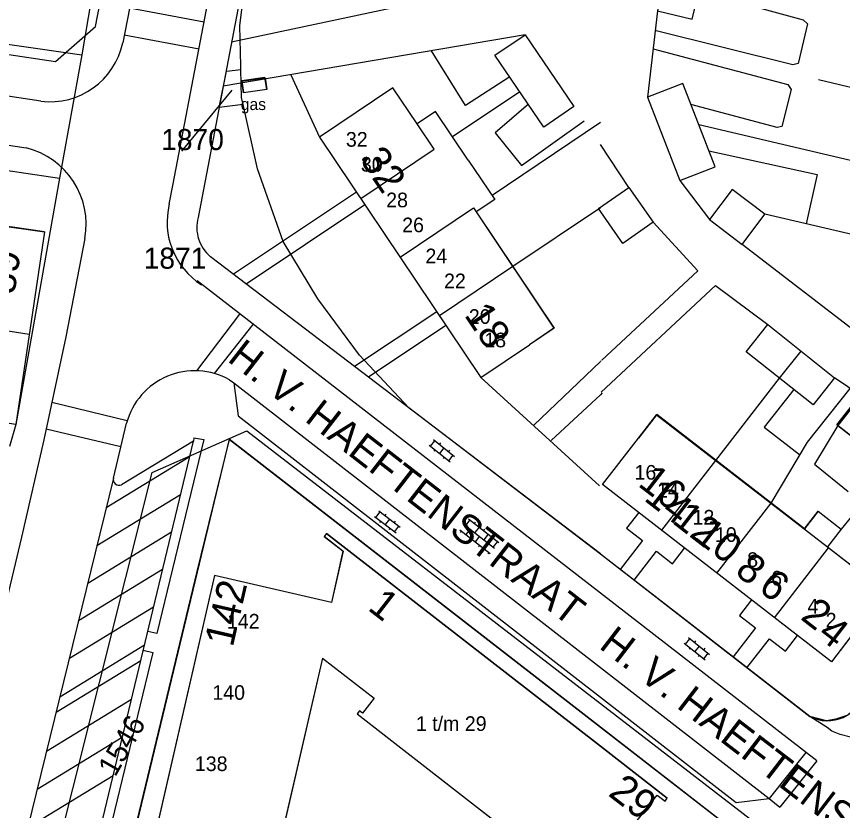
# Model space of a CAD drawing. Extents: x 148816 to 151297, y 399515 to 402500.
# Drawn here: x 149950.1 to 150020.7, y 400395.5 to 400463.3 of the extents above; entities that cross this region are included whole.
import ezdxf

# ---------------------------------------------------------------- set-up
doc = ezdxf.new("R2010")
doc.units = 0
for name, color, linetype in [('B01 Hoofdgebouw  [D] Norm', 7, 'Continuous'), ('B01 Hoofdgebouw  [T] Norm', 7, 'Continuous'), ('B01 hoofgebouw', 7, 'Continuous'), ('B02 Bijgebouw  [D] Norm', 7, 'Continuous'), ('B07 Tussenmuur  [D] Norm', 7, 'Continuous'), ('B07 Tussenmuur  [T] Norm', 7, 'Continuous'), ('G01 perceelsgrens', 7, 'Continuous'), ('S02 Open verharding  Norm', 7, 'Continuous'), ('T04 Haag heg  [D] Gem', 7, 'Continuous'), ('V00 Kant verharding algemeen  [T] Norm', 7, 'Continuous'), ('V00 Kant verharding algemeen secundair  [T] Gem', 7, 'Continuous'), ('V00 Kant verharding algemeen secundair  [T] Norm', 7, 'Continuous'), ('Z01 perceelnummer', 7, 'Continuous'), ('Z02 huisnummer', 7, 'Continuous'), ('Z02 Huisnummer  [Tekst] Norm', 7, 'Continuous'), ('Z06 straatnaam', 7, 'Continuous')]:
    doc.layers.add(name, color=color, linetype=linetype)

msp = doc.modelspace()

# ---------------------------------------------------------------- linework, layer by layer
at = {"layer": 'B01 Hoofdgebouw  [D] Norm'}
for p, q in [((149988.71, 400451.09), (149990.983, 400447.721)), ((149990.983, 400447.721), (149989.397, 400446.655)), ((149989.397, 400446.655), (149996.058, 400436.742)), ((149996.058, 400436.742), (149993.941, 400435.319))]:
    msp.add_line(p, q, dxfattribs=at)
msp.add_lwpolyline([(150018.6, 400421.1), (150017.427, 400419.585), (150004.811, 400429.35), (150003.25, 400427.33)], dxfattribs=at)
at = {"layer": 'B01 Hoofdgebouw  [T] Norm'}
for p, q in [((149982.27, 400457.26), (149976, 400453.05)), ((149984.34, 400454.17), (149982.27, 400457.26)), ((149985.93, 400455.24), (149984.34, 400454.17)), ((149988.71, 400451.09), (149985.93, 400455.24)), ((149976, 400453.05), (149989.79, 400432.53)), ((149945.841, 400445.928), (149952.52, 400444.95)), ((149952.52, 400444.95), (149950.06, 400428.51)), ((149989.79, 400432.53), (149993.94, 400435.32)), ((150000.19, 400423.38), (150003.25, 400427.33)), ((150019.75, 400408.24), (150000.19, 400423.38)), ((150018.6, 400421.1), (150020.58, 400419.57)), ((150020.58, 400419.57), (150019.4, 400418.05)), ((149976.603, 400419.197), (149976.408, 400418.945)), ((149978.013, 400417.703), (149976.408, 400418.945)), ((149976.603, 400419.197), (150000, 400401.037)), ((149978.013, 400417.703), (149977.019, 400413.307)), ((150019.4, 400418.05), (150024.32, 400414.25)), ((149967.049, 400415.599), (149959.881, 400384.426)), ((149977.019, 400413.307), (149967.049, 400415.599)), ((150024.32, 400414.25), (150019.75, 400408.24)), ((149976.269, 400408.567), (149969.96, 400381.226)), ((149976.269, 400408.567), (149980.678, 400405.131)), ((149980.678, 400405.131), (149979.687, 400403.862)), ((149979.427, 400404.065), (149979.23, 400403.813)), ((149979.687, 400403.862), (149979.427, 400404.065)), ((149979.23, 400403.813), (149995.036, 400391.496)), ((150000, 400401.037), (150005.718, 400396.599)), ((150002.946, 400394.439), (150004.85, 400396.867)), ((150004.85, 400396.867), (150005.522, 400396.346)), ((150005.522, 400396.346), (150005.718, 400396.599))]:
    msp.add_line(p, q, dxfattribs=at)
msp.add_lwpolyline([(149971.35, 400458.132), (149969.361, 400457.845), (149969.504, 400456.855), (149971.493, 400457.142)], close=True, dxfattribs=at)
at = {"layer": 'B01 hoofgebouw'}
for points in [[(149969.384, 400457.832), (149971.364, 400458.102), (149971.499, 400457.112), (149969.518, 400456.842), (149969.384, 400457.832)], [(149988.71, 400451.09), (149985.93, 400455.24), (149984.34, 400454.17), (149982.27, 400457.26), (149976, 400453.05), (149989.79, 400432.53), (149993.94, 400435.32)], [(149988.71, 400451.09), (149990.983, 400447.721), (149989.397, 400446.655), (149996.028, 400436.723), (149993.94, 400435.32)], [(149952.52, 400444.95), (149945.841, 400445.928)], [(149952.52, 400444.95), (149950.06, 400428.51), (149943.63, 400429.47), (149943.44, 400427.94), (149939.2, 400428.8), (149938.64, 400426.56), (149949.13, 400423.94), (149946.55, 400413.6), (149943.45, 400414.37), (149942.65, 400411.19), (149937.8, 400412.4)], [(150022.26, 400426.87), (150020.208, 400428.484), (150022.198, 400431.024), (150024.25, 400429.41)], [(150003.25, 400427.33), (150004.798, 400429.328), (150019.4, 400418.05)], [(150018.6, 400421.1), (150020.58, 400419.57), (150019.4, 400418.05), (150024.32, 400414.25), (150019.75, 400408.24), (150000.19, 400423.38), (150003.25, 400427.33)], [(150017.423, 400419.577), (150018.6, 400421.1)], [(150000, 400401.037), (149976.603, 400419.197), (149976.408, 400418.945), (149978.027, 400417.692), (149977.019, 400413.307)], [(149977.019, 400413.307), (149967.049, 400415.599), (149959.881, 400384.426), (149964.753, 400383.306)], [(149976.269, 400408.567), (149969.96, 400381.226)], [(149976.269, 400408.567), (149980.678, 400405.131)], [(149980.678, 400405.131), (149979.687, 400403.862)], [(149979.427, 400404.065), (149979.23, 400403.813)], [(149979.687, 400403.862), (149979.427, 400404.065)], [(149979.23, 400403.813), (149995.036, 400391.496)], [(150002.946, 400394.439), (150004.85, 400396.867), (150005.522, 400396.346), (150005.718, 400396.599), (150000, 400401.037)]]:
    msp.add_lwpolyline(points, dxfattribs=at)
at = {"layer": 'B02 Bijgebouw  [D] Norm'}
msp.add_line((150015.316, 400432.453), (150017.159, 400434.767), dxfattribs=at)
for points in [[(150006.634, 400471.009), (150004.893, 400463.83), (150007.849, 400463.113), (150009.59, 400470.292)], [(149993.57, 400461.791), (149997.745, 400455.658), (149995.173, 400453.908), (149990.998, 400460.041)], [(150004.036, 400456.464), (150006.793, 400449.333), (150009.798, 400450.495), (150007.041, 400457.626)], [(150002.432, 400448.748), (150004.504, 400445.776), (150001.922, 400443.975), (149999.85, 400446.947)], [(150009.313, 400446.002), (150012.105, 400443.88), (150014.062, 400446.456), (150011.27, 400448.578)], [(150014.311, 400437.038), (150020.011, 400432.495), (150018.167, 400430.182), (150012.467, 400434.725)]]:
    msp.add_lwpolyline(points, close=True, dxfattribs=at)
msp.add_lwpolyline([(150024.25, 400429.41), (150022.267, 400430.952), (150020.277, 400428.412), (150022.26, 400426.87)], dxfattribs=at)
at = {"layer": 'B07 Tussenmuur  [D] Norm'}
for p, q in [((149992.524, 400441.997), (149986.256, 400437.785)), ((149992.524, 400441.997), (149986.256, 400437.785)), ((150005.237, 400419.474), (150009.858, 400425.444)), ((150005.237, 400419.474), (150009.858, 400425.444)), ((150009.96, 400415.817), (150014.581, 400421.788)), ((150009.96, 400415.817), (150014.581, 400421.788)), ((150014.881, 400412.009), (150019.498, 400417.974)), ((150014.881, 400412.009), (150019.498, 400417.974))]:
    msp.add_line(p, q, dxfattribs=at)
for points in [[(149979.53, 400447.795), (149985.798, 400452.007), (149984.34, 400454.17)], [(149979.53, 400447.795), (149985.798, 400452.007), (149984.34, 400454.17)], [(149982.893, 400442.79), (149989.161, 400447.002), (149989.397, 400446.655)], [(149982.893, 400442.79), (149989.161, 400447.002), (149989.397, 400446.655)]]:
    msp.add_lwpolyline(points, dxfattribs=at)
at = {"layer": 'B07 Tussenmuur  [T] Norm'}
msp.add_line((149951.21, 400436.199), (149944.551, 400437.195), dxfattribs=at)
at = {"layer": 'G01 perceelsgrens'}
for points in [[(149969.281, 400458.834), (149969.274, 400459.123), (149969.187, 400462.557), (149970.075, 400469.662), (149973.281, 400485.995), (149975.664, 400500)], [(150043.908, 400500), (150037.014, 400472.397), (150036.48, 400472.53), (150035.005, 400466.638), (150038.219, 400465.845), (150030.799, 400435.885), (150030.09, 400436.06), (150027.495, 400426.859), (150028.18, 400426.32), (150027.283, 400425.175), (150022.59, 400405.678), (150022.155, 400404.717), (150021.829, 400404.291), (150021.138, 400403.679), (150020.125, 400403.338), (150019.326, 400403.19), (150017.9, 400403.57)], [(149788.629, 400486.407), (149788.994, 400485.961), (149789.488, 400485.356), (149791.97, 400484.291), (149794.98, 400483.882), (149816.674, 400480.69), (149848.673, 400475.899), (149875.035, 400472.064), (149890.511, 400469.792), (149911.733, 400466.607), (149927.062, 400464.372), (149944.375, 400461.703), (149955.709, 400460.082)], [(149959.368, 400485.029), (149959.474, 400480.267), (149956.5, 400464.791), (149955.709, 400460.082)], [(149955.709, 400460.082), (149953.783, 400449.543)], [(149969.48, 400455.824), (149967.446, 400455.563), (149968.053, 400458.681)], [(149968.053, 400458.681), (149969.281, 400458.834)], [(149969.48, 400455.824), (149969.343, 400456.432), (149969.281, 400458.834)], [(149983.638, 400429.921), (149979.412, 400434.426), (149975.862, 400439.238), (149972.91, 400444.139), (149970.717, 400450.352), (149969.48, 400455.824)], [(149939.991, 400451.587), (149953.783, 400449.543)], [(149953.783, 400449.543), (149950.06, 400428.51), (149949.535, 400426.642)], [(150000, 400417.447), (149983.638, 400429.921)], [(149952.694, 400388.432), (149961.708, 400424.401), (149969.79, 400427.97), (150000, 400404.684)], [(149952.309, 400380.4), (149952.534, 400381.312), (149958.048, 400384.715), (149965.568, 400415.94), (149968.316, 400427.23), (150000, 400402.661)], [(150017.9, 400403.57), (150007.829, 400411.378), (150000.02, 400417.432), (150000, 400417.447)], [(150000, 400404.684), (150011.193, 400396.056)], [(150027.07, 400401.136), (150022.994, 400401.559), (150021.368, 400401.803), (150020.496, 400402.023), (150019.777, 400402.334), (150019.368, 400402.623), (150017.9, 400403.57)], [(150000, 400402.661), (150013.438, 400392.241)], [(150011.193, 400396.056), (150013.82, 400394.03)]]:
    msp.add_lwpolyline(points, dxfattribs=at)
at = {"layer": 'S02 Open verharding  Norm'}
for p, q in [((149985.363, 400426.75), (149987.158, 400425.313)), ((149985.48, 400426.657), (149985.855, 400427.125)), ((149985.738, 400427.219), (149987.533, 400425.782)), ((149986.339, 400426.93), (149986.245, 400426.813)), ((149985.87, 400426.344), (149985.776, 400426.227)), ((149986.635, 400426.5), (149986.261, 400426.032)), ((149987.12, 400426.305), (149987.026, 400426.188)), ((149987.041, 400425.407), (149987.416, 400425.875)), ((149986.651, 400425.719), (149986.557, 400425.602)), ((149980.825, 400420.555), (149981.184, 400421.036)), ((149981.064, 400421.125), (149982.907, 400419.75)), ((149980.705, 400420.644), (149982.548, 400419.269)), ((149981.226, 400420.256), (149981.136, 400420.135)), ((149981.674, 400420.857), (149981.585, 400420.736)), ((149981.985, 400420.437), (149981.627, 400419.957)), ((149982.476, 400420.259), (149982.386, 400420.138)), ((149988.843, 400420.359), (149988.476, 400419.884)), ((149988.725, 400420.451), (149991.334, 400418.43)), ((149982.027, 400419.658), (149981.938, 400419.537)), ((149982.428, 400419.358), (149982.787, 400419.839)), ((149988.357, 400419.976), (149990.967, 400417.956)), ((149988.871, 400419.578), (149988.504, 400419.104)), ((149989.239, 400420.053), (149989.33, 400420.171)), ((149989.634, 400419.747), (149989.267, 400419.272)), ((149990.029, 400419.44), (149990.121, 400419.559)), ((149987.99, 400419.502), (149990.599, 400417.481)), ((149988.109, 400419.41), (149988.017, 400419.291)), ((149989.662, 400418.966), (149989.295, 400418.492)), ((149990.425, 400419.134), (149990.057, 400418.66)), ((149990.82, 400418.828), (149990.912, 400418.947)), ((149988.899, 400418.798), (149988.808, 400418.679)), ((149989.69, 400418.185), (149989.598, 400418.067)), ((149990.085, 400417.879), (149990.453, 400418.354)), ((149991.215, 400418.522), (149990.848, 400418.048)), ((149990.481, 400417.573), (149990.389, 400417.455)), ((150007.16, 400409.835), (150008.964, 400408.408)), ((150007.278, 400409.742), (150007.65, 400410.213)), ((150007.532, 400410.306), (150009.336, 400408.879)), ((150008.135, 400410.02), (150008.042, 400409.902)), ((150007.67, 400409.432), (150007.577, 400409.314)), ((150008.434, 400409.592), (150008.062, 400409.122)), ((150008.919, 400409.4), (150008.826, 400409.282)), ((150008.846, 400408.501), (150009.218, 400408.972)), ((150008.454, 400408.812), (150008.361, 400408.694))]:
    msp.add_line(p, q, dxfattribs=at)
at = {"layer": 'T04 Haag heg  [D] Gem'}
for p, q in [((150027.242, 400455.887), (150018.639, 400457.928)), ((149993.118, 400456.926), (149987.382, 400453.072)), ((150000, 400454.286), (149990.748, 400448.069)), ((150008.399, 400454.114), (150025.796, 400450.048)), ((150000, 400447.021), (149992.526, 400441.998)), ((149989.79, 400432.53), (149999.932, 400423.257)), ((150009.858, 400425.444), (150015.316, 400432.453)), ((150017.683, 400427.009), (150021.33, 400431.593)), ((150016.525, 400431.491), (150014.001, 400428.28)), ((150014.001, 400428.28), (150017.022, 400425.943)), ((150020.277, 400428.412), (150018.291, 400425.13)), ((150014.581, 400421.788), (150017.683, 400427.009)), ((150018.291, 400425.13), (150021.16, 400422.793)), ((150024.845, 400424.838), (150020.58, 400419.57))]:
    msp.add_line(p, q, dxfattribs=at)
for points in [[(150008.433, 400465.521), (150017.321, 400463.057), (150017.702, 400462.727), (150016.887, 400459.325), (150016.456, 400459.224), (150004.649, 400462.15)], [(150004.515, 400460.583), (150016.023, 400457.549), (150016.302, 400457.117), (150015.488, 400453.944), (150015.107, 400453.869), (150007.736, 400455.829)], [(150009.269, 400451.862), (150018.508, 400449.856), (150017.573, 400445.637)], [(150024.314, 400444.065), (150014.062, 400446.456)]]:
    msp.add_lwpolyline(points, dxfattribs=at)
at = {"layer": 'V00 Kant verharding algemeen  [T] Norm'}
for p, q in [((150000, 400467.852), (149968.488, 400461.167)), ((150004.893, 400463.83), (150004.036, 400456.464)), ((149993.57, 400461.791), (149967.765, 400457.386)), ((150002.432, 400448.748), (150000, 400452.423)), ((150006.793, 400449.333), (150009.313, 400446.002)), ((149979.163, 400448.343), (149968.657, 400441.338)), ((149979.882, 400447.274), (149969.751, 400440.504)), ((150028.858, 400430.988), (150012.105, 400443.88)), ((150000, 400417.455), (149966.705, 400442.825)), ((150000, 400414.11), (149965.546, 400440.778)), ((149986.02, 400438.139), (149979.004, 400433.453)), ((149986.809, 400436.966), (149980.193, 400432.547)), ((149968.314, 400432.328), (149968.696, 400432.068)), ((150022.267, 400430.952), (150020.011, 400432.495)), ((149965.284, 400427.373), (149965.235, 400427.087)), ((149952.457, 400427.195), (149950.557, 400418.892)), ((149950.557, 400418.892), (149948.45, 400410.119)), ((150000, 400417.455), (150017.9, 400403.57)), ((150018.484, 400399.779), (150000, 400414.11))]:
    msp.add_line(p, q, dxfattribs=at)
for points in [[(149975.554, 400498.164), (149965.627, 400446.191)], [(149963.176, 400447.335), (149963.509, 400449.07), (149967.926, 400472.176), (149971.58, 400491.319), (149972.761, 400497.468)], [(149926.264, 400463.574), (149953.442, 400459.499), (149956.872, 400462.491), (149957.782, 400467.212)], [(149960.342, 400466.979), (149959.204, 400461.094)], [(149966.156, 400462.871), (149959.776, 400464.046)], [(149952.208, 400456.108), (149949.394, 400456.539), (149947.756, 400458.695), (149930.167, 400461.308), (149927.798, 400459.75)], [(149959.333, 400461.768), (149965.724, 400460.596)], [(149992.259, 400458.188), (149988.467, 400455.736), (149985.585, 400460.428)], [(149973.565, 400458.376), (149976, 400453.05)], [(149927.193, 400455.717), (149950.951, 400452.129)], [(149993.853, 400455.847), (149991.014, 400453.411), (149993.257, 400450.629), (149998.622, 400454.427)], [(150000.114, 400434), (150008.32, 400441.636), (150004.504, 400445.776)], [(149955.966, 400444.397), (149954.337, 400435.991), (149952.457, 400427.195)], [(150000.062, 400431.258), (150009.843, 400440.366), (150014.311, 400437.038)], [(149969.169, 400437.934), (149965.506, 400433.095)], [(149967.047, 400432.857), (149970.334, 400437.034)], [(150000, 400433.895), (149994.33, 400428.463)], [(150000.044, 400433.937), (150000, 400433.895)], [(149968.696, 400432.068), (149969.045, 400429.255), (150000, 400405.226)], [(150000, 400431.053), (149995.807, 400427.149)], [(150000.156, 400431.198), (150000, 400431.053)], [(149959.577, 400428.827), (149953.139, 400430.385)], [(149952.666, 400428.125), (149959.04, 400426.629)], [(149958.405, 400423.925), (149959.519, 400428.63)], [(149965.284, 400427.373), (149966.139, 400427.227), (149962.124, 400410.646), (149961.33, 400410.832)], [(149968.293, 400427.251), (149958.04, 400384.676), (149952.531, 400381.333)], [(149955.411, 400386.193), (149965.235, 400427.087), (149959.088, 400423.353)], [(150000, 400402.658), (149968.293, 400427.251)], [(150003.274, 400420.993), (150002.239, 400419.656), (150003.606, 400418.597), (150001.7, 400416.134)], [(150002.887, 400415.215), (150004.793, 400417.678), (150006.161, 400416.619), (150007.196, 400417.956)], [(150012.918, 400413.528), (150011.883, 400412.191), (150013.25, 400411.132), (150011.337, 400408.661)], [(150012.524, 400407.74), (150014.437, 400410.213), (150015.805, 400409.154), (150016.841, 400410.492)], [(149960.944, 400409.227), (149961.767, 400409.045), (149956.093, 400385.632), (149953.885, 400384.268), (149953.469, 400385.001)], [(150000, 400405.226), (150011.603, 400396.219), (150014.422, 400396.57), (150015.345, 400395.838)], [(150011.624, 400380.144), (150014.297, 400391.569), (150000, 400402.658)]]:
    msp.add_lwpolyline(points, dxfattribs=at)
for centre, radius, start, end in [((149952.965, 400462.447), 6.384, 263.18695, 347.76746), ((149949.344, 400445.594), 6.73, 349.75332, 76.18182), ((149969.328, 400445.792), 6.342, 165.91569, 237.60693), ((149968.843, 400445.365), 3.32, 165.60226, 229.91425), ((149965.362, 400427.042), 6.055, 60.81436, 164.79585), ((149958.9, 400423.826), 0.509, 165.82201, 291.68729), ((150019.398, 400406.508), 3.298, 242.98128, 345.46405)]:
    msp.add_arc(centre, radius, start, end, dxfattribs=at)
at = {"layer": 'V00 Kant verharding algemeen secundair  [T] Gem'}
for p, q in [((149956.995, 400418.177), (149964.142, 400422.537)), ((149956.208, 400414.967), (149963.374, 400419.339)), ((149955.421, 400411.758), (149962.605, 400416.141)), ((149954.638, 400408.551), (149961.837, 400412.943)), ((149959.938, 400405.038), (149952.692, 400400.595)), ((149959.155, 400401.777), (149951.892, 400397.325)), ((150018.484, 400399.779), (150015.345, 400395.838)), ((149958.372, 400398.517), (149951.092, 400394.054))]:
    msp.add_line(p, q, dxfattribs=at)
for points in [[(149968.696, 400432.068), (150000, 400407.768)], [(150000, 400407.768), (150014.425, 400396.57)], [(150017.56, 400400.507), (150014.421, 400396.575)]]:
    msp.add_lwpolyline(points, dxfattribs=at)
at = {"layer": 'V00 Kant verharding algemeen secundair  [T] Norm'}
for p, q in [((149964.864, 400425.707), (149957.778, 400421.384)), ((149958.405, 400423.925), (149933.116, 400320.821)), ((149953.833, 400405.258), (149961.056, 400409.691)), ((149960.73, 400408.334), (149953.505, 400403.918))]:
    msp.add_line(p, q, dxfattribs=at)
at = {"layer": 'Z01 perceelnummer'}
msp.add_lwpolyline([(149964.243, 400451.839), (149968.535, 400457.045)], dxfattribs=at)

# ---------------------------------------------------------------- texts
at = {"layer": 'B01 Hoofdgebouw  [T] Norm'}
msp.add_text('gas', height=1, dxfattribs=at).set_placement((149969.283, 400455.358))
at = {"layer": 'Z01 perceelnummer'}
for s, p in [('1870', (149962.483, 400451.939)), ('1871', (149960.988, 400441.81))]:
    msp.add_text(s, height=1.8, dxfattribs=at).set_placement(p)
msp.add_text('1546', height=1.8, rotation=60.14749, dxfattribs=at).set_placement((149958.549, 400398.344))
at = {"layer": 'Z02 huisnummer'}
for s, rotation, p in [('32', 303.91251, (149979.382, 400451.154)), ('89', 81.48907, (149949.94, 400439.53)), ('18', 303.91251, (149988.32, 400437.854)), ('16', 322.27073, (150003.124, 400423.321)), ('14', 322.27073, (150003.634, 400422.084)), ('12', 322.27073, (150006.03, 400420.166)), ('10', 322.27073, (150007.892, 400418.77)), ('8', 322.27073, (150011.395, 400415.794)), ('6', 322.27073, (150013.398, 400414.381)), ('142', 77.06119, (149968.594, 400409.429)), ('1', 322.19035, (149980.038, 400412.733)), ('2', 322.27073, (150017.01, 400411.941)), ('4', 322.27073, (150018.462, 400410.4)), ('29', 322.19035, (150000.583, 400396.877))]:
    msp.add_text(s, height=2.5, rotation=rotation, dxfattribs=at).set_placement(p)
at = {"layer": 'Z02 Huisnummer  [Tekst] Norm'}
for s, p in [('32', (149978.262, 400452.229)), ('30', (149979.541, 400450.098)), ('28', (149981.703, 400447.055)), ('26', (149983.071, 400444.924)), ('24', (149985.057, 400442.272)), ('22', (149986.646, 400440.142)), ('20', (149988.764, 400437.099)), ('18', (149990.088, 400435.098)), ('16', (150002.918, 400423.797)), ('14', (150004.838, 400422.263)), ('12', (150007.875, 400419.961)), ('10', (150009.786, 400418.482)), ('8', (150012.546, 400416.345)), ('6', (150014.588, 400414.765)), ('4', (150017.688, 400412.365)), ('142', (149968.102, 400411.081)), ('2', (150019.245, 400411.172)), ('140', (149966.854, 400404.997)), ('1 t/m 29', (149984.243, 400402.341)), ('138', (149965.362, 400398.913))]:
    msp.add_text(s, height=1.25, dxfattribs=at).set_placement(p)
at = {"layer": 'Z06 straatnaam'}
for rotation, p in [(322.19035, (149968.049, 400433.972)), (322.47683, (149999.789, 400409.472))]:
    msp.add_text('H. V. HAEFTENSTRAAT', height=2.5, rotation=rotation, dxfattribs=at).set_placement(p)

doc.saveas('drawing.dxf')
